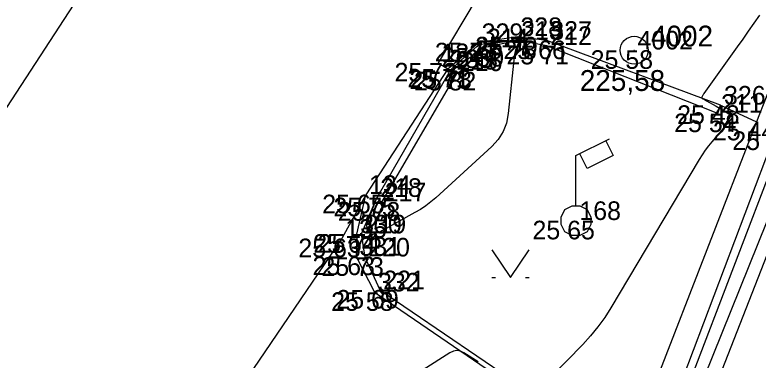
# Model space of a CAD drawing. Extents: x -702257 to -701487, y -1009871 to -1008841.
# Drawn here: x -701777.89 to -701767.92, y -1009406.19 to -1009401.55 of the extents above; entities that cross this region are included whole.
import ezdxf

# ---------------------------------------------------------------- set-up
doc = ezdxf.new("R2010")
doc.units = 0
for name, color, linetype in [('Ex_Minor Contours', 7, 'Continuous'), ('Z_bodove_pole', 7, 'Continuous'), ('Z_bodove_pole_cisla', 7, 'Continuous'), ('Z_bodove_pole_vysky', 7, 'Continuous'), ('Z_body', 7, 'Continuous'), ('Z_body_cisla', 7, 'Continuous'), ('Z_body_vysky_redukovane', 7, 'Continuous'), ('Z_hrany_paty', 7, 'Continuous'), ('Z_katastr_hranice', 7, 'Continuous'), ('Z_komunikace', 7, 'Continuous'), ('Z_obruba', 7, 'Continuous'), ('Z_rozhranni', 7, 'Continuous'), ('Z_site_vo_znaky', 7, 'Continuous'), ('Z_VDZ12_prerusovana', 7, 'Continuous'), ('Z_zlabek', 7, 'Continuous'), ('Z_znaky_kultur', 7, 'Continuous')]:
    doc.layers.add(name, color=color, linetype=linetype)

# ---------------------------------------------------------------- blocks, each defined once
blk = doc.blocks.new('Z13_1')
for p, q in [((0, 0.875), (0.45, 1.1)), ((0.4, 1.075), (0.5, 0.875)), ((0.15, 0.7), (0.05, 0.9)), ((0, 0.2), (0, 0.875)), ((0.5, 0.875), (0.15, 0.7)), ((-0.15, 0.15), (-0.05, 0.2)), ((-0.05, 0.2), (0.05, 0.2)), ((0.05, 0.2), (0.15, 0.15)), ((-0.2, 0.05), (-0.15, 0.15)), ((0.15, 0.15), (0.2, 0.05)), ((-0.2, -0.05), (-0.2, 0.05)), ((0.2, 0.05), (0.2, -0.05)), ((-0.15, -0.15), (-0.2, -0.05)), ((0.2, -0.05), (0.15, -0.15)), ((-0.05, -0.2), (-0.15, -0.15)), ((0.15, -0.15), (0.05, -0.2)), ((0.05, -0.2), (-0.05, -0.2))]:
    blk.add_line(p, q)
blk = doc.blocks.new('Z314_1')
for p, q in [((-0.25, 0.175), (0, -0.2)), ((0, -0.2), (0.25, 0.175)), ((-0.25, -0.2), (-0.2, -0.2)), ((0.2, -0.2), (0.25, -0.2))]:
    blk.add_line(p, q)
blk = doc.blocks.new('Z101')
for radius in [0.1875, 0.0025]:
    blk.add_circle((0, 0), radius)
blk = doc.blocks.new('Z13_2')
for p, q in [((0, 0.875), (0.45, 1.1)), ((0.4, 1.075), (0.5, 0.875)), ((0.15, 0.7), (0.05, 0.9)), ((0, 0.2), (0, 0.875)), ((0.5, 0.875), (0.15, 0.7)), ((-0.15, 0.15), (-0.05, 0.2)), ((-0.05, 0.2), (0.05, 0.2)), ((0.05, 0.2), (0.15, 0.15)), ((-0.2, 0.05), (-0.15, 0.15)), ((0.15, 0.15), (0.2, 0.05)), ((-0.2, -0.05), (-0.2, 0.05)), ((0.2, 0.05), (0.2, -0.05)), ((-0.15, -0.15), (-0.2, -0.05)), ((0.2, -0.05), (0.15, -0.15)), ((-0.05, -0.2), (-0.15, -0.15)), ((0.15, -0.15), (0.05, -0.2)), ((0.05, -0.2), (-0.05, -0.2))]:
    blk.add_line(p, q)
blk = doc.blocks.new('POINT_DISPLAY')
blk.add_line((0, 0), (0, 0))

msp = doc.modelspace()

# ---------------------------------------------------------------- linework, layer by layer
at = {"layer": 'Ex_Minor Contours'}
for points in [[(-701767.9012, -1009401.5604), (-701767.9752, -1009401.6673), (-701768.0497, -1009401.7739), (-701768.1245, -1009401.8803), (-701768.1997, -1009401.9863), (-701768.6436, -1009402.6102), (-701768.6477, -1009402.6162), (-701768.6516, -1009402.6223), (-701768.6553, -1009402.6285), (-701768.6587, -1009402.6348), (-701768.6722, -1009402.6605), (-701768.6743, -1009402.6665), (-701768.6739, -1009402.6717), (-701768.6711, -1009402.6761), (-701768.6658, -1009402.6796), (-701768.6367, -1009402.6937), (-701768.6227, -1009402.7007), (-701768.609, -1009402.7081), (-701768.4804, -1009402.7802), (-701768.457, -1009402.7936), (-701768.4338, -1009402.8074), (-701768.4108, -1009402.8215), (-701768.388, -1009402.836), (-701768.2973, -1009402.8947), (-701768.2797, -1009402.9101), (-701768.2721, -1009402.9269), (-701768.2745, -1009402.9453), (-701768.287, -1009402.9651), (-701768.5366, -1009403.2585), (-701768.5827, -1009403.3151), (-701768.6264, -1009403.3736), (-701768.6676, -1009403.4338), (-701768.7063, -1009403.4958), (-701769.8912, -1009405.4879), (-701769.9747, -1009405.6194), (-701770.0654, -1009405.7452), (-701770.1634, -1009405.8655), (-701770.2687, -1009405.9803), (-701770.9201, -1009406.6501)], [(-701771.6716, -1009406.2156), (-701771.862, -1009406.0947), (-701771.9095, -1009406.0721), (-701771.9571, -1009406.0646), (-701772.0047, -1009406.0722), (-701772.0522, -1009406.0949), (-701775.2334, -1009408.1256)]]:
    msp.add_lwpolyline(points, dxfattribs=at)
msp.add_lwpolyline([(-701771.2921, -1009403.0075), (-701771.3369, -1009403.1226), (-701771.4026, -1009403.2272), (-701771.489, -1009403.3213), (-701772.2396, -1009404.0102), (-701772.3052, -1009404.0668), (-701772.3737, -1009404.1193), (-701772.4453, -1009404.1675), (-701772.5199, -1009404.2116), (-701772.9471, -1009404.447), (-701772.962, -1009404.4549), (-701772.9771, -1009404.4624), (-701772.9924, -1009404.4694), (-701773.008, -1009404.476), (-701773.0707, -1009404.5013), (-701773.0854, -1009404.505), (-701773.0984, -1009404.5035), (-701773.1096, -1009404.4968), (-701773.119, -1009404.4848), (-701773.1549, -1009404.4229), (-701773.1618, -1009404.4075), (-701773.165, -1009404.3919), (-701773.1645, -1009404.3759), (-701773.1602, -1009404.3596), (-701773.0656, -1009404.1056), (-701773.0469, -1009404.0583), (-701773.0262, -1009404.0118), (-701773.0036, -1009403.9662), (-701772.9791, -1009403.9216), (-701772.0795, -1009402.36), (-701772.0586, -1009402.3267), (-701772.0353, -1009402.2952), (-701772.0096, -1009402.2657), (-701771.9815, -1009402.2381), (-701771.8433, -1009402.112), (-701771.8245, -1009402.0951), (-701771.8056, -1009402.0785), (-701771.7864, -1009402.0621), (-701771.767, -1009402.046), (-701771.689, -1009401.982), (-701771.6688, -1009401.9677), (-701771.6472, -1009401.9569), (-701771.6242, -1009401.9494), (-701771.5998, -1009401.9454), (-701771.4336, -1009401.9303), (-701771.4043, -1009401.9273), (-701771.3752, -1009401.9236), (-701771.3461, -1009401.9192), (-701771.3172, -1009401.9141), (-701771.169, -1009401.886), (-701771.1564, -1009401.8842), (-701771.1437, -1009401.8836), (-701771.1311, -1009401.8842), (-701771.1184, -1009401.8859), (-701771.0611, -1009401.8965), (-701771.0519, -1009401.8985), (-701771.0428, -1009401.901), (-701771.0339, -1009401.904), (-701771.0251, -1009401.9075), (-701770.9903, -1009401.9225), (-701770.9836, -1009401.9265), (-701770.9809, -1009401.931), (-701770.9823, -1009401.9361), (-701770.9878, -1009401.9417), (-701771.133, -1009402.0555), (-701771.1568, -1009402.078), (-701771.1748, -1009402.1037), (-701771.187, -1009402.1326), (-701771.1934, -1009402.1647), (-701771.2681, -1009402.882)], close=True, dxfattribs=at)
at = {"layer": 'Z_hrany_paty'}
msp.add_line((-701767.68, -1009403.12), (-701769.64, -1009408.31), dxfattribs=at)
at = {"layer": 'Z_katastr_hranice'}
msp.add_line((-701752.99, -1009364.98), (-701769.49, -1009408.19), dxfattribs=at)
at = {"layer": 'Z_komunikace'}
for p, q in [((-701770.21, -1009398.84), (-701772.21, -1009402.2)), ((-701772.08, -1009402.28), (-701773.18, -1009403.97)), ((-701772.21, -1009402.2), (-701772.08, -1009402.28)), ((-701773.18, -1009403.97), (-701773.5, -1009404.56)), ((-701773.5, -1009404.56), (-701775.89, -1009408.08))]:
    msp.add_line(p, q, dxfattribs=at)
at = {"layer": 'Z_obruba'}
for p, q in [((-701771.14, -1009401.9), (-701771.6, -1009402)), ((-701770.75, -1009401.97), (-701771.14, -1009401.9)), ((-701768.46, -1009402.88), (-701770.75, -1009401.97)), ((-701771.6, -1009402), (-701772.01, -1009402.3)), ((-701771.95, -1009402.32), (-701772.97, -1009404.07)), ((-701772.01, -1009402.3), (-701771.95, -1009402.32)), ((-701768.46, -1009402.88), (-701768.42, -1009402.77)), ((-701767.23, -1009403.31), (-701768.88, -1009407.55)), ((-701773.03, -1009404.01), (-701773.24, -1009404.5)), ((-701772.97, -1009404.07), (-701773.03, -1009404.01)), ((-701773.24, -1009404.5), (-701773.19, -1009404.81)), ((-701773.19, -1009404.81), (-701772.99, -1009405.25)), ((-701772.99, -1009405.25), (-701771.06, -1009406.56))]:
    msp.add_line(p, q, dxfattribs=at)
at = {"layer": 'Z_rozhranni'}
for p, q in [((-701771.15, -1009401.85), (-701771.67, -1009401.93)), ((-701771.15, -1009401.85), (-701771.67, -1009401.93)), ((-701770.75, -1009401.9), (-701771.15, -1009401.85)), ((-701770.75, -1009401.9), (-701771.15, -1009401.85)), ((-701772.08, -1009402.28), (-701771.67, -1009401.93)), ((-701772.08, -1009402.28), (-701771.67, -1009401.93)), ((-701768.42, -1009402.77), (-701770.75, -1009401.9)), ((-701768.42, -1009402.77), (-701770.75, -1009401.9)), ((-701768.42, -1009402.77), (-701767.94, -1009402.99)), ((-701768.42, -1009402.77), (-701767.94, -1009402.99)), ((-701767.37, -1009403.25), (-701769.15, -1009407.69)), ((-701767.37, -1009403.25), (-701769.15, -1009407.69)), ((-701773.3, -1009404.5), (-701773.18, -1009403.97)), ((-701773.3, -1009404.5), (-701773.18, -1009403.97)), ((-701773.3, -1009404.5), (-701773.31, -1009404.8)), ((-701773.3, -1009404.5), (-701773.31, -1009404.8)), ((-701773.31, -1009404.8), (-701773.06, -1009405.28)), ((-701773.31, -1009404.8), (-701773.06, -1009405.28)), ((-701773.06, -1009405.28), (-701771.13, -1009406.6)), ((-701773.06, -1009405.28), (-701771.13, -1009406.6))]:
    msp.add_line(p, q, dxfattribs=at)
at = {"layer": 'Z_VDZ12_prerusovana'}
msp.add_line((-701783.79, -1009411.72), (-701777, -1009401.27), dxfattribs=at)
msp.add_line((-701783.79, -1009411.72), (-701777, -1009401.27), dxfattribs=at)
at = {"layer": 'Z_zlabek'}
for p, q in [((-701766.15, -1009398.39), (-701767.94, -1009402.99)), ((-701766.15, -1009398.39), (-701767.94, -1009402.99)), ((-701767.94, -1009402.99), (-701769.68, -1009407.48)), ((-701767.94, -1009402.99), (-701769.68, -1009407.48))]:
    msp.add_line(p, q, dxfattribs=at)

# ---------------------------------------------------------------- block references
at = {"layer": 'Z_bodove_pole'}
msp.add_blockref('Z101', (-701769.58, -1009402.03), dxfattribs=at)
msp.add_blockref('Z101', (-701769.58, -1009402.03), dxfattribs=at)
at = {"layer": 'Z_body'}
for p in [(-701771.15, -1009401.85), (-701771.67, -1009401.93), (-701771.14, -1009401.9), (-701770.75, -1009401.9), (-701770.75, -1009401.97), (-701771.6, -1009402), (-701769.58, -1009402.03), (-701772.21, -1009402.2), (-701772.08, -1009402.28), (-701772.01, -1009402.3), (-701771.95, -1009402.32), (-701768.42, -1009402.77), (-701768.46, -1009402.88), (-701767.94, -1009402.99), (-701773.18, -1009403.97), (-701773.03, -1009404.01), (-701772.97, -1009404.07), (-701770.36, -1009404.32), (-701773.5, -1009404.56), (-701773.3, -1009404.5), (-701773.24, -1009404.5), (-701773.31, -1009404.8), (-701773.19, -1009404.81), (-701773.06, -1009405.28), (-701772.99, -1009405.25)]:
    msp.add_blockref('POINT_DISPLAY', p, dxfattribs=at)
at = {"layer": 'Z_site_vo_znaky'}
for name in ['Z13_1', 'Z13_2']:
    msp.add_blockref(name, (-701770.36, -1009404.32), dxfattribs=at)
at = {"layer": 'Z_znaky_kultur'}
msp.add_blockref('Z314_1', (-701771.238, -1009404.884), dxfattribs=at)

# ---------------------------------------------------------------- texts
at = {"layer": 'Z_bodove_pole_cisla'}
msp.add_text('4002', height=0.28, dxfattribs=at).set_placement((-701769.355, -1009401.98))
msp.add_text('4002', height=0.28, dxfattribs=at).set_placement((-701769.355, -1009401.98))
at = {"layer": 'Z_bodove_pole_vysky'}
msp.add_text('225,58', height=0.28, dxfattribs=at).set_placement((-701770.3093, -1009402.577))
msp.add_text('225,58', height=0.28, dxfattribs=at).set_placement((-701770.3093, -1009402.577))
at = {"layer": 'Z_body_cisla'}
for s, p in [('328', (-701771.105, -1009401.84)), ('329', (-701771.625, -1009401.92)), ('213', (-701771.095, -1009401.89)), ('327', (-701770.705, -1009401.89)), ('214', (-701771.555, -1009401.99)), ('212', (-701770.705, -1009401.96)), ('4002', (-701769.535, -1009402.02)), ('132', (-701772.165, -1009402.19)), ('133', (-701772.035, -1009402.27)), ('215', (-701771.965, -1009402.29)), ('216', (-701771.905, -1009402.31)), ('326', (-701768.375, -1009402.76)), ('211', (-701768.415, -1009402.87)), ('134', (-701773.135, -1009403.96)), ('218', (-701772.985, -1009404)), ('217', (-701772.925, -1009404.06)), ('168', (-701770.315, -1009404.31)), ('330', (-701773.255, -1009404.49)), ('219', (-701773.195, -1009404.49)), ('135', (-701773.455, -1009404.55)), ('331', (-701773.265, -1009404.79)), ('220', (-701773.145, -1009404.8)), ('221', (-701772.945, -1009405.24)), ('332', (-701773.015, -1009405.27))]:
    msp.add_text(s, height=0.25, dxfattribs=at).set_placement(p)
at = {"layer": 'Z_body_vysky_redukovane'}
for s, p in [('25 78', (-701771.7233, -1009402.15)), ('25 70', (-701771.7125, -1009402.1)), ('25 66', (-701771.3333, -1009402.15)), ('25 73', (-701772.2533, -1009402.18)), ('25 80', (-701772.1625, -1009402.25)), ('25 71', (-701771.2917, -1009402.22)), ('25 58', (-701770.1633, -1009402.28)), ('25 72', (-701772.7933, -1009402.45)), ('25 71', (-701772.6217, -1009402.53)), ('25 78', (-701772.5933, -1009402.55)), ('25 82', (-701772.5333, -1009402.57)), ('25 48', (-701769.0033, -1009403.02)), ('25 54', (-701769.0433, -1009403.13)), ('25 44', (-701768.5233, -1009403.24)), ('25 33', (-701768.2633, -1009403.37)), ('25 65', (-701773.7633, -1009404.22)), ('25 75', (-701773.6133, -1009404.26)), ('25 78', (-701773.5533, -1009404.32)), ('25 65', (-701770.9433, -1009404.57)), ('25 63', (-701774.0833, -1009404.81)), ('25 64', (-701773.8833, -1009404.75)), ('25 74', (-701773.8233, -1009404.75)), ('25 63', (-701773.8933, -1009405.05)), ('25 73', (-701773.7733, -1009405.06)), ('25 58', (-701773.6433, -1009405.53)), ('25 69', (-701773.5733, -1009405.5))]:
    msp.add_text(s, height=0.25, dxfattribs=at).set_placement(p)

doc.saveas('drawing.dxf')
